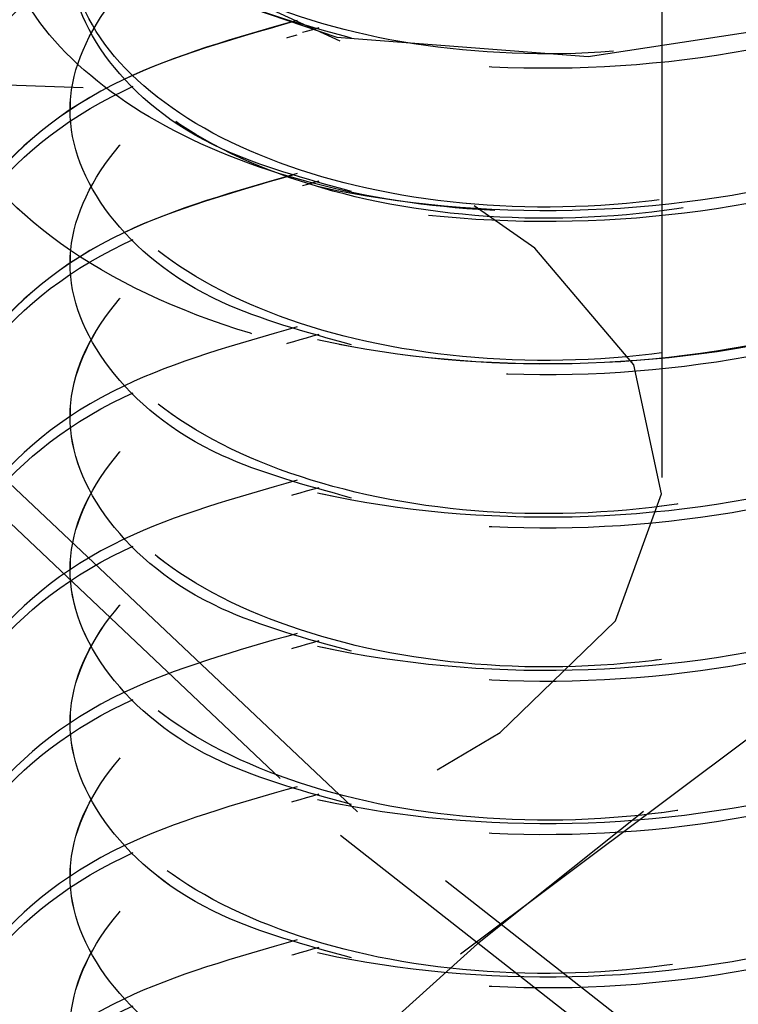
# Model space of a CAD drawing. Header units: inches. Extents: x 1907 to 2452, y -210 to -54.
# Tile 314 of 656: x 1990.87 to 1991.007, y -191.621 to -191.434. Entities that reach past the tile are written whole.
import ezdxf

# ---------------------------------------------------------------- set-up
doc = ezdxf.new("R2010")
doc.units = ezdxf.units.IN
doc.header["$LTSCALE"] = 0.5
doc.header["$MEASUREMENT"] = 0
doc.linetypes.add('HIDDEN', pattern=[0.22499999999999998, 0.15, -0.075])
doc.layers.add('SID-M-H', color=4, linetype='HIDDEN')

msp = doc.modelspace()

# ---------------------------------------------------------------- linework, layer by layer
at = {"layer": 'SID-M-H'}
for p, q in [((1990.992449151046, -191.5210534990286), (1990.992449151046, -191.2026025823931)), ((1990.890011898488, -191.4234402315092), (1990.93056481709, -191.4372601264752)), ((1990.931188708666, -191.4380347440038), (1990.915265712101, -191.4307331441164)), ((1990.978400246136, -191.4409304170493), (1991.026235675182, -191.4336148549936)), ((1990.93056481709, -191.4372601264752), (1990.978400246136, -191.4409304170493)), ((1990.882319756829, -191.4468879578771), (1990.857076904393, -191.4460702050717)), ((1990.879819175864, -191.448965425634), (1990.879819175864, -191.4510918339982)), ((1990.968249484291, -191.4774451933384), (1990.956680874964, -191.4693535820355)), ((1990.879819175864, -191.4781275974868), (1990.879819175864, -191.4802540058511)), ((1990.987044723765, -191.4996397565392), (1990.968249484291, -191.4774451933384)), ((1990.992338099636, -191.5241548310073), (1990.987044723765, -191.4996397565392)), ((1990.934493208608, -191.5846545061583), (1990.850520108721, -191.5053564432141)), ((1990.879819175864, -191.5072897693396), (1990.879819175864, -191.5094161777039)), ((1990.847102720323, -191.5096383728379), (1990.931251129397, -191.589101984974)), ((1990.983555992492, -191.5483338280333), (1990.992338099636, -191.5241548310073)), ((1990.879819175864, -191.5364519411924), (1990.879819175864, -191.5385783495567)), ((1990.954114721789, -191.6116680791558), (1991.052557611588, -191.5378802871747)), ((1990.961650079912, -191.5695565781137), (1990.983555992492, -191.5483338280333)), ((1990.879819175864, -191.5656141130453), (1990.879819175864, -191.5677405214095)), ((1990.949663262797, -191.5767062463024), (1990.961650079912, -191.5695565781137)), ((1991.029963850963, -191.6594917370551), (1990.934493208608, -191.5846545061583)), ((1990.988923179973, -191.5846210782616), (1990.957309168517, -191.6097763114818)), ((1990.931251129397, -191.589101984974), (1991.026921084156, -191.664095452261)), ((1990.879819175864, -191.5947762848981), (1990.879819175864, -191.5969026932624)), ((1990.957309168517, -191.6097763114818), (1990.870399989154, -191.6880129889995)), ((1990.867024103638, -191.6900680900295), (1990.954114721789, -191.6116680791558))]:
    msp.add_line(p, q, dxfattribs=at)
msp.add_arc((1990.861717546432, -191.3985482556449), 0.1978420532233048, 242.5525584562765, 277.6292063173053, dxfattribs=at)
for points, knots in [([(1991.019821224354, -191.2904883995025), (1991.021973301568, -191.2907903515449), (1991.040174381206, -191.2933440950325), (1991.068800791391, -191.3082604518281), (1991.096969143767, -191.3332736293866), (1991.106633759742, -191.363652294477), (1991.09689729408, -191.3937491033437), (1991.069088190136, -191.4196078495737), (1991.027481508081, -191.4374760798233), (1990.978399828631, -191.4449354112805), (1990.929320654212, -191.4411232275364), (1990.887706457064, -191.4268908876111), (1990.859924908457, -191.4047130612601), (1990.85008573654, -191.3781283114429), (1990.860133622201, -191.3518921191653), (1990.884194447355, -191.3309938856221), (1990.908414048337, -191.3240115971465), (1990.918383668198, -191.321137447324)], [0, 0, 0, 0, 0.009693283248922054, 0.08198043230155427, 0.1542675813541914, 0.2265547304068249, 0.2988418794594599, 0.3711290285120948, 0.4434161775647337, 0.5157033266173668, 0.5879904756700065, 0.6602776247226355, 0.7325647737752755, 0.804851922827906, 0.8771390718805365, 0.9494262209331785, 1, 1, 1, 1]), ([(1990.923029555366, -191.3465899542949), (1990.911377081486, -191.3499004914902), (1990.885412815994, -191.3572770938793), (1990.860076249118, -191.378888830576), (1990.850101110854, -191.405174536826), (1990.859920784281, -191.4317460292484), (1990.887707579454, -191.4539273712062), (1990.929320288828, -191.4681589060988), (1990.978400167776, -191.4719707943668), (1991.027480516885, -191.464513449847), (1991.069091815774, -191.4466375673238), (1991.096883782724, -191.4208074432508), (1991.106684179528, -191.39060379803), (1991.09678097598, -191.3606238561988), (1991.07000091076, -191.3346063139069), (1991.042042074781, -191.3244141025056), (1991.028456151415, -191.3194614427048)], [0, 0, 0, 0, 0.05917300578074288, 0.1318504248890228, 0.2045278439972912, 0.2772052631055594, 0.3498826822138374, 0.4225601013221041, 0.4952375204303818, 0.5679149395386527, 0.6405923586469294, 0.7132697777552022, 0.7859471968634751, 0.8586246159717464, 0.9313020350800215, 1, 1, 1, 1]), ([(1991.030692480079, -191.3225509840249), (1991.043463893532, -191.3272296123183), (1991.070583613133, -191.3371645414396), (1991.096758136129, -191.3627658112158), (1991.106690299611, -191.3927260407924), (1991.096882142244, -191.42293496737), (1991.069092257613, -191.4487636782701), (1991.027480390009, -191.4666399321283), (1990.978400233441, -191.4740972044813), (1990.929320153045, -191.4702852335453), (1990.887708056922, -191.4560541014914), (1990.859919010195, -191.4338712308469), (1990.850107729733, -191.4073054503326), (1990.860051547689, -191.3809984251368), (1990.885991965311, -191.3590430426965), (1990.91278818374, -191.351478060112), (1990.925245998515, -191.3479610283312)], [0, 0, 0, 0, 0.06469240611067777, 0.1373724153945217, 0.2100524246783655, 0.2827324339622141, 0.3554124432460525, 0.4280924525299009, 0.5007724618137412, 0.5734524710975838, 0.6461324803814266, 0.71881248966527, 0.7914924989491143, 0.8641725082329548, 0.9368525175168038, 1, 1, 1, 1]), ([(1991.028261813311, -191.3233873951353), (1991.035211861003, -191.3260882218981), (1991.053362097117, -191.3331415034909), (1991.071635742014, -191.3520870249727), (1991.079604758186, -191.3760077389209), (1991.071833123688, -191.4002419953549), (1991.04992642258, -191.4209903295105), (1991.017106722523, -191.4354754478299), (1990.978400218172, -191.4417412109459), (1990.939693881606, -191.4391207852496), (1990.906873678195, -191.4282806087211), (1990.884968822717, -191.4111787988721), (1990.877190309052, -191.3905851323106), (1990.885184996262, -191.3703271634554), (1990.903084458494, -191.3547614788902), (1990.920731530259, -191.3497851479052), (1990.927200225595, -191.3479610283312)], [0, 0, 0, 0, 0.04701263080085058, 0.1227747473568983, 0.1985368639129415, 0.2742989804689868, 0.3500610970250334, 0.4258232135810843, 0.5015853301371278, 0.5773474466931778, 0.6531095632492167, 0.728871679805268, 0.8046337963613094, 0.8803959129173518, 0.9561580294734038, 1, 1, 1, 1]), ([(1990.923029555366, -191.3757521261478), (1990.911377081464, -191.3790626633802), (1990.885412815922, -191.3864392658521), (1990.860076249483, -191.4080510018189), (1990.850101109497, -191.4343367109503), (1990.859920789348, -191.4609081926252), (1990.887707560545, -191.4830895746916), (1990.929320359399, -191.4973209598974), (1990.978399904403, -191.501133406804), (1991.027481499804, -191.4936739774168), (1991.069088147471, -191.4758058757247), (1991.096897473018, -191.4499467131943), (1991.106633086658, -191.419851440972), (1991.096971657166, -191.3894670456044), (1991.068791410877, -191.3644752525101), (1991.040395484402, -191.3496062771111), (1991.022443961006, -191.3470656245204), (1991.0205313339, -191.3467949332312)], [0, 0, 0, 0, 0.05843403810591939, 0.1302038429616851, 0.2019736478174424, 0.2737434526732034, 0.3455132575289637, 0.4172830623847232, 0.4890528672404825, 0.5608226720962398, 0.6325924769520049, 0.7043622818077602, 0.7761320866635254, 0.847901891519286, 0.9196716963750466, 0.9914415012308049, 1, 1, 1, 1]), ([(1991.016502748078, -191.3483052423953), (1991.019777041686, -191.3487474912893), (1991.039143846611, -191.3513633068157), (1991.068841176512, -191.3665121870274), (1991.096958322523, -191.3916174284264), (1991.106636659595, -191.4219714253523), (1991.096896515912, -191.4520748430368), (1991.069088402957, -191.4779318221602), (1991.027481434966, -191.495800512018), (1990.97839990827, -191.5032597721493), (1990.929320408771, -191.4994474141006), (1990.88770735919, -191.4852158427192), (1990.859921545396, -191.4630351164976), (1990.850098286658, -191.436461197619), (1990.860086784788, -191.4101845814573), (1990.885176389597, -191.3887123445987), (1990.910801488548, -191.3814124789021), (1990.922126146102, -191.3781864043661)], [0, 0, 0, 0, 0.01453815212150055, 0.08599032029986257, 0.1574424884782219, 0.2288946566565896, 0.3003468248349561, 0.3717989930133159, 0.4432511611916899, 0.5147033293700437, 0.5861554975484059, 0.6576076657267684, 0.7290598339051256, 0.8005120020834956, 0.871964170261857, 0.9434163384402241, 1, 1, 1, 1]), ([(1991.052629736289, -191.3644273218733), (1991.059503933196, -191.3699211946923), (1991.073252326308, -191.3809089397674), (1991.081115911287, -191.4012733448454), (1991.078225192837, -191.4219193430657), (1991.064083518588, -191.4412905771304), (1991.03993627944, -191.4569858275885), (1991.008474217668, -191.4675960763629), (1990.972920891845, -191.4716005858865), (1990.937126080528, -191.4687666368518), (1990.905163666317, -191.4592826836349), (1990.88064399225, -191.4440225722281), (1990.866422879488, -191.4249614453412), (1990.864529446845, -191.4039367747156), (1990.8751625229, -191.3836400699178), (1990.897610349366, -191.3663146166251), (1990.929546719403, -191.3540904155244), (1990.967553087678, -191.3485875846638), (1991.007660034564, -191.3506368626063), (1991.045266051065, -191.3603170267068), (1991.076176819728, -191.3767695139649), (1991.096642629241, -191.3984234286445), (1991.10504228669, -191.4228883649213), (1991.099450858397, -191.4388869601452), (1991.096701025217, -191.4467549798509)], [0, 0, 0, 0, 0.04105051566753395, 0.08210102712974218, 0.1231263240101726, 0.165175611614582, 0.2073802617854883, 0.2501556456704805, 0.2935314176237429, 0.3370485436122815, 0.3815882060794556, 0.4261064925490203, 0.4715568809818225, 0.5172530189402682, 0.5634349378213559, 0.6103006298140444, 0.6572299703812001, 0.7052591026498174, 0.7532700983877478, 0.8021306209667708, 0.8513180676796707, 0.9009149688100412, 0.9512705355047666, 1, 1, 1, 1]), ([(1991.016043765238, -191.3492791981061), (1991.027427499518, -191.3535330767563), (1991.050169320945, -191.362031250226), (1991.071777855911, -191.3832789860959), (1991.079566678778, -191.407322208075), (1991.071843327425, -191.4315236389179), (1991.049923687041, -191.4522807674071), (1991.017107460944, -191.4667635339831), (1990.978400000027, -191.4730299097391), (1990.939694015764, -191.4704093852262), (1990.906873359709, -191.4595689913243), (1990.884969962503, -191.4424681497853), (1990.877186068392, -191.4218708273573), (1990.885200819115, -191.4016265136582), (1990.902820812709, -191.3862052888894), (1990.920093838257, -191.3813090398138), (1990.926205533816, -191.3795766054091)], [0, 0, 0, 0, 0.0739682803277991, 0.1477699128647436, 0.2215715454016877, 0.2953731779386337, 0.3691748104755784, 0.4429764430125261, 0.5167780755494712, 0.5905797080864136, 0.664381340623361, 0.7381829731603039, 0.8119846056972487, 0.8857862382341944, 0.9595878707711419, 1, 1, 1, 1]), ([(1991.02025080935, -191.3490029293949), (1991.030100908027, -191.3527296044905), (1991.051259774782, -191.3607348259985), (1991.071736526, -191.3811805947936), (1991.079577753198, -191.4051882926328), (1991.071840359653, -191.4293992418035), (1991.049924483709, -191.4501538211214), (1991.017107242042, -191.4646372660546), (1990.978400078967, -191.4709034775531), (1990.939693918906, -191.4682829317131), (1990.9068736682, -191.457442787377), (1990.884968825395, -191.4403409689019), (1990.877190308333, -191.4197473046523), (1990.885184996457, -191.3994893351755), (1990.903084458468, -191.3839236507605), (1990.920731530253, -191.3789473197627), (1990.927200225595, -191.377123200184)], [0, 0, 0, 0, 0.06476090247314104, 0.1391120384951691, 0.2134631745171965, 0.2878143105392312, 0.3621654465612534, 0.4365165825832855, 0.5108677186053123, 0.5852188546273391, 0.6595699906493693, 0.7339211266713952, 0.8082722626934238, 0.8826233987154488, 0.9569745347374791, 1, 1, 1, 1]), ([(1990.933368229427, -191.43747522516), (1990.924672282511, -191.4350902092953), (1990.904705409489, -191.4296139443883), (1990.885118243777, -191.4131548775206), (1990.877146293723, -191.3927491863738), (1990.885211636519, -191.3724533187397), (1990.902819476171, -191.3570444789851), (1990.920093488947, -191.352147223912), (1990.926205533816, -191.3504144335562)], [0, 0, 0, 0, 0.1450500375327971, 0.3330512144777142, 0.5210523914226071, 0.7090535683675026, 0.8970547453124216, 1, 1, 1, 1]), ([(1991.052629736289, -191.3644273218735), (1991.059480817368, -191.3706101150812), (1991.07314104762, -191.3829378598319), (1991.079190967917, -191.4059800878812), (1991.071885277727, -191.4293751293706), (1991.049912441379, -191.4501602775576), (1991.017110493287, -191.4646355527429), (1990.978399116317, -191.4709038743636), (1990.939694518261, -191.4682830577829), (1990.906872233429, -191.4574418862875), (1990.884973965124, -191.4403444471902), (1990.877171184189, -191.4197342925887), (1990.885256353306, -191.3995379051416), (1990.901975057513, -191.3845718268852), (1990.918053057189, -191.3799307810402), (1990.923029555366, -191.3784942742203)], [0, 0, 0, 0, 0.07478104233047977, 0.1491043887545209, 0.2305432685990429, 0.3119821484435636, 0.3934210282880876, 0.4748599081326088, 0.556298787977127, 0.6377376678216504, 0.7191765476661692, 0.80061542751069, 0.8820543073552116, 0.9634931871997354, 1, 1, 1, 1]), ([(1990.923029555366, -191.4049142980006), (1990.911377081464, -191.408224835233), (1990.885412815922, -191.4156014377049), (1990.860076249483, -191.4372131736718), (1990.850101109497, -191.4634988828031), (1990.859920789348, -191.490070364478), (1990.887707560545, -191.5122517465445), (1990.929320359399, -191.5264831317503), (1990.978399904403, -191.5302955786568), (1991.027481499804, -191.5228361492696), (1991.069088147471, -191.5049680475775), (1991.096897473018, -191.4791088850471), (1991.106633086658, -191.4490136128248), (1991.096971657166, -191.4186292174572), (1991.068791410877, -191.393637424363), (1991.040395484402, -191.378768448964), (1991.022443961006, -191.3762277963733), (1991.0205313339, -191.375957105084)], [0, 0, 0, 0, 0.05843403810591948, 0.1302038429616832, 0.2019736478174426, 0.2737434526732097, 0.3455132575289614, 0.4172830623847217, 0.4890528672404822, 0.5608226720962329, 0.632592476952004, 0.704362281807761, 0.7761320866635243, 0.8479018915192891, 0.9196716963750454, 0.9914415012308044, 1, 1, 1, 1]), ([(1990.919006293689, -191.377123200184), (1990.908811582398, -191.3800561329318), (1990.884358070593, -191.387091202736), (1990.86012568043, -191.4080846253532), (1990.850087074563, -191.4343272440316), (1990.859927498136, -191.4609124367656), (1990.887694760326, -191.4830820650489), (1990.929364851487, -191.497346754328), (1990.978234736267, -191.5010377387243), (1991.02809768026, -191.4940308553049), (1991.053891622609, -191.4809929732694), (1991.066788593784, -191.4744740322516)], [0, 0, 0, 0, 0.08204000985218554, 0.196785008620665, 0.311530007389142, 0.4262750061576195, 0.5410200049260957, 0.6557650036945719, 0.7705100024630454, 0.8852550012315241, 1, 1, 1, 1]), ([(1991.096701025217, -191.4467549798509), (1991.088158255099, -191.4573868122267), (1991.072250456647, -191.4771847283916), (1991.027244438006, -191.4957489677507), (1990.978463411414, -191.5032735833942), (1990.929303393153, -191.4994437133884), (1990.887711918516, -191.4852168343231), (1990.85992032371, -191.463034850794), (1990.850098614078, -191.4364612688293), (1990.860086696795, -191.4101845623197), (1990.885176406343, -191.3887123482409), (1990.910801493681, -191.3814124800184), (1990.922126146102, -191.3781864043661)], [0, 0, 0, 0, 0.1165525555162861, 0.2170366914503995, 0.3175208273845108, 0.4180049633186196, 0.518489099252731, 0.6189732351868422, 0.7194573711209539, 0.8199415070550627, 0.9204256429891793, 1, 1, 1, 1]), ([(1990.922126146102, -191.4052221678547), (1990.910801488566, -191.4084482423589), (1990.885176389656, -191.4157481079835), (1990.860086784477, -191.437220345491), (1990.850098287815, -191.463496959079), (1990.85992154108, -191.4900708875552), (1990.887707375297, -191.5122515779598), (1990.929320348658, -191.5264832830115), (1990.978400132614, -191.5302951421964), (1991.027480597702, -191.5228377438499), (1991.069091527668, -191.5049621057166), (1991.096884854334, -191.4791310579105), (1991.106680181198, -191.4489308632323), (1991.096795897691, -191.4189380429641), (1991.069600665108, -191.3926331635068), (1991.041064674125, -191.3822638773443), (1991.026917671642, -191.377123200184)], [0, 0, 0, 0, 0.05748851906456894, 0.1300833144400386, 0.2026781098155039, 0.2752729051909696, 0.3478677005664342, 0.4204624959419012, 0.4930572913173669, 0.5656520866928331, 0.6382468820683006, 0.7108416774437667, 0.7834364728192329, 0.8560312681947, 0.9286260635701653, 1, 1, 1, 1]), ([(1991.019821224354, -191.377974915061), (1991.021973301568, -191.3782768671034), (1991.040174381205, -191.3808306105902), (1991.068800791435, -191.3957469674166), (1991.096969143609, -191.4207601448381), (1991.106633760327, -191.4511388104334), (1991.096897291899, -191.4812356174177), (1991.069088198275, -191.5070943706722), (1991.027481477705, -191.5249625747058), (1990.978399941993, -191.5324220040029), (1990.929320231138, -191.5286094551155), (1990.887708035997, -191.5143784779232), (1990.859919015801, -191.4921955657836), (1990.850107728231, -191.4656297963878), (1990.860051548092, -191.4393227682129), (1990.885991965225, -191.4173673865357), (1990.912788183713, -191.40980240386), (1990.925245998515, -191.4062853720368)], [0, 0, 0, 0, 0.009576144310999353, 0.08098973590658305, 0.1524033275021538, 0.2238169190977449, 0.2952305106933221, 0.366644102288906, 0.4380576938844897, 0.5094712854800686, 0.5808848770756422, 0.6522984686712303, 0.7237120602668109, 0.7951256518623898, 0.8665392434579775, 0.9379528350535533, 1, 1, 1, 1]), ([(1991.019821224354, -191.377974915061), (1991.029827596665, -191.3817560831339), (1991.051147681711, -191.3898124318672), (1991.07174111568, -191.4103396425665), (1991.079576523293, -191.4343513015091), (1991.071840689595, -191.4585611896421), (1991.049924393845, -191.4793160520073), (1991.017107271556, -191.4937994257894), (1990.978400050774, -191.500065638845), (1990.939694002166, -191.4974451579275), (1990.906873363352, -191.4866047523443), (1990.884969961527, -191.4695039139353), (1990.877186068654, -191.4489065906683), (1990.885200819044, -191.428662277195), (1990.902820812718, -191.413241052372), (1990.920093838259, -191.4083448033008), (1990.926205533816, -191.4066123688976)], [0, 0, 0, 0, 0.0658460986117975, 0.1402950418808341, 0.2147439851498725, 0.2891929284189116, 0.3636418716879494, 0.4380908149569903, 0.5125397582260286, 0.586988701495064, 0.6614376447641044, 0.7358865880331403, 0.8103355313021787, 0.8847844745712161, 0.9592334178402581, 1, 1, 1, 1]), ([(1991.019821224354, -191.377974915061), (1991.029827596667, -191.3817560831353), (1991.051147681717, -191.3898124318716), (1991.07174111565, -191.410339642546), (1991.079576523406, -191.4343513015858), (1991.071840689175, -191.4585611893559), (1991.049924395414, -191.4793160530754), (1991.0171072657, -191.4937994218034), (1990.978400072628, -191.500065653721), (1990.939693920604, -191.4974451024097), (1990.906873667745, -191.4866049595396), (1990.884968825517, -191.4695031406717), (1990.877190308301, -191.4489094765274), (1990.885184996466, -191.4286515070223), (1990.903084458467, -191.4130858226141), (1990.920731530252, -191.4081094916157), (1990.927200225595, -191.4062853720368)], [0, 0, 0, 0, 0.0656939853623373, 0.139970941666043, 0.2142478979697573, 0.288524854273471, 0.3628018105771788, 0.4370787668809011, 0.5113557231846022, 0.5856326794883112, 0.6599096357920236, 0.7341865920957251, 0.8084635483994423, 0.882740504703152, 0.9570174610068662, 1, 1, 1, 1]), ([(1990.933368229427, -191.4666373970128), (1990.924672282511, -191.4642523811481), (1990.904705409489, -191.4587761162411), (1990.885118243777, -191.4423170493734), (1990.877146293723, -191.4219113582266), (1990.885211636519, -191.4016154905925), (1990.902819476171, -191.3862066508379), (1990.920093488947, -191.3813093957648), (1990.926205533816, -191.3795766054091)], [0, 0, 0, 0, 0.1450500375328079, 0.333051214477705, 0.521052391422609, 0.7090535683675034, 0.8970547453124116, 1, 1, 1, 1]), ([(1990.923029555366, -191.4340764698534), (1990.911377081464, -191.4373870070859), (1990.885412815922, -191.4447636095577), (1990.860076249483, -191.4663753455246), (1990.850101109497, -191.4926610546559), (1990.859920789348, -191.5192325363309), (1990.887707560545, -191.5414139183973), (1990.929320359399, -191.5556453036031), (1990.978399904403, -191.5594577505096), (1991.027481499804, -191.5519983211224), (1991.069088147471, -191.5341302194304), (1991.096897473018, -191.5082710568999), (1991.106633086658, -191.4781757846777), (1991.096971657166, -191.44779138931), (1991.068791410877, -191.4227995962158), (1991.040395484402, -191.4079306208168), (1991.022443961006, -191.4053899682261), (1991.0205313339, -191.4051192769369)], [0, 0, 0, 0, 0.05843403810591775, 0.1302038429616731, 0.2019736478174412, 0.2737434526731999, 0.3455132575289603, 0.4172830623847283, 0.4890528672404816, 0.5608226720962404, 0.6325924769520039, 0.7043622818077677, 0.7761320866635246, 0.8479018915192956, 0.9196716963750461, 0.9914415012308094, 1, 1, 1, 1]), ([(1990.922126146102, -191.4343843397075), (1990.910801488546, -191.4376104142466), (1990.885176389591, -191.4449102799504), (1990.860086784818, -191.4663825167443), (1990.850098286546, -191.4926591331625), (1990.859921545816, -191.5192330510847), (1990.887707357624, -191.5414137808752), (1990.929320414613, -191.5556453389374), (1990.978399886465, -191.5594577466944), (1991.027481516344, -191.5519983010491), (1991.069088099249, -191.5341303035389), (1991.096897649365, -191.508270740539), (1991.106632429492, -191.4781769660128), (1991.096974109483, -191.4477869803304), (1991.068782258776, -191.4228160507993), (1991.040605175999, -191.4079911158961), (1991.022890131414, -191.4054627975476), (1991.021204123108, -191.4052221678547)], [0, 0, 0, 0, 0.05698382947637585, 0.1289413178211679, 0.200898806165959, 0.2728562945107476, 0.3448137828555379, 0.4167712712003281, 0.4887287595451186, 0.5606862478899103, 0.6326437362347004, 0.7046012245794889, 0.7765587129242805, 0.8485162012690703, 0.9204736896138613, 0.9924311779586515, 1, 1, 1, 1]), ([(1991.016961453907, -191.4058710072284), (1991.028009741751, -191.410013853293), (1991.050402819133, -191.4184107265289), (1991.071769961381, -191.4394821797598), (1991.079568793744, -191.4635187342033), (1991.071842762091, -191.4877219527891), (1991.04992383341, -191.5084785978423), (1991.017107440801, -191.5229615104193), (1990.978399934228, -191.529227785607), (1990.939694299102, -191.5266075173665), (1990.906872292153, -191.5157661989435), (1990.884973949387, -191.4986687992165), (1990.877171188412, -191.4780586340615), (1990.885256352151, -191.4578622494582), (1990.901975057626, -191.442896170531), (1990.918053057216, -191.4382551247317), (1990.923029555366, -191.4368186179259)], [0, 0, 0, 0, 0.07255659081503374, 0.1470603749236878, 0.2215641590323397, 0.2960679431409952, 0.3705717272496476, 0.4450755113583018, 0.5195792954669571, 0.5940830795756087, 0.6685868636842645, 0.7430906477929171, 0.8175944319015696, 0.8920982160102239, 0.9666020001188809, 0.9999999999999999, 0.9999999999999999, 0.9999999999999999, 0.9999999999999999]), ([(1991.019821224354, -191.4071370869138), (1991.021973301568, -191.4074390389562), (1991.040174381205, -191.4099927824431), (1991.068800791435, -191.4249091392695), (1991.096969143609, -191.4499223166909), (1991.106633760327, -191.4803009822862), (1991.096897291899, -191.5103977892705), (1991.069088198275, -191.5362565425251), (1991.027481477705, -191.5541247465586), (1990.978399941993, -191.5615841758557), (1990.929320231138, -191.5577716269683), (1990.887708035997, -191.543540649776), (1990.859919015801, -191.5213577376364), (1990.850107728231, -191.4947919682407), (1990.860051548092, -191.4684849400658), (1990.885991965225, -191.4465295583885), (1990.912788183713, -191.4389645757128), (1990.925245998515, -191.4354475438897)], [0, 0, 0, 0, 0.009576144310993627, 0.08098973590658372, 0.1524033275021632, 0.2238169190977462, 0.295230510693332, 0.3666441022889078, 0.4380576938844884, 0.5094712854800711, 0.5808848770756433, 0.6522984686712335, 0.7237120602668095, 0.7951256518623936, 0.8665392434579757, 0.9379528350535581, 1, 1, 1, 1]), ([(1991.019821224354, -191.4071370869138), (1991.029827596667, -191.4109182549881), (1991.051147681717, -191.4189746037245), (1991.07174111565, -191.4395018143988), (1991.079576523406, -191.4635134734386), (1991.071840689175, -191.4877233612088), (1991.049924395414, -191.5084782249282), (1991.0171072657, -191.5229615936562), (1990.978400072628, -191.5292278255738), (1990.939693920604, -191.5266072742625), (1990.906873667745, -191.5157671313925), (1990.884968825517, -191.4986653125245), (1990.877190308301, -191.4780716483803), (1990.885184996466, -191.4578136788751), (1990.903084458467, -191.442247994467), (1990.920731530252, -191.4372716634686), (1990.927200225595, -191.4354475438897)], [0, 0, 0, 0, 0.06569398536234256, 0.1399709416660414, 0.2142478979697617, 0.2885248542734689, 0.3628018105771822, 0.4370787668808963, 0.511355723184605, 0.5856326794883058, 0.6599096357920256, 0.7341865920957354, 0.8084635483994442, 0.8827405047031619, 0.9570174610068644, 1, 1, 1, 1]), ([(1990.933368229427, -191.4957995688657), (1990.924672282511, -191.4934145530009), (1990.904705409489, -191.4879382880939), (1990.885118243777, -191.4714792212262), (1990.877146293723, -191.4510735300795), (1990.885211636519, -191.4307776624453), (1990.902819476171, -191.4153688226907), (1990.920093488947, -191.4104715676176), (1990.926205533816, -191.4087387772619)], [0, 0, 0, 0, 0.1450500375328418, 0.3330512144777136, 0.5210523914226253, 0.7090535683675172, 0.8970547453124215, 1, 1, 1, 1]), ([(1990.922126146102, -191.4635465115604), (1990.910801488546, -191.4667725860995), (1990.885176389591, -191.4740724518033), (1990.860086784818, -191.4955446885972), (1990.850098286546, -191.5218213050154), (1990.859921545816, -191.5483952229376), (1990.887707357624, -191.5705759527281), (1990.929320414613, -191.5848075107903), (1990.978399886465, -191.5886199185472), (1991.027481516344, -191.5811604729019), (1991.069088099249, -191.5632924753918), (1991.096897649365, -191.5374329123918), (1991.106632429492, -191.5073391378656), (1991.096974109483, -191.4769491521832), (1991.068782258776, -191.4519782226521), (1991.040605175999, -191.4371532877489), (1991.022890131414, -191.4346249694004), (1991.021204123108, -191.4343843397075)], [0, 0, 0, 0, 0.05698382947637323, 0.1289413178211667, 0.2008988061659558, 0.2728562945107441, 0.344813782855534, 0.416771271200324, 0.4887287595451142, 0.5606862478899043, 0.6326437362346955, 0.7046012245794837, 0.7765587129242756, 0.8485162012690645, 0.9204736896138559, 0.9924311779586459, 1, 1, 1, 1]), ([(1990.923029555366, -191.4632386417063), (1990.911377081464, -191.4665491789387), (1990.885412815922, -191.4739257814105), (1990.860076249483, -191.4955375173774), (1990.850101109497, -191.5218232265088), (1990.859920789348, -191.5483947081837), (1990.887707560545, -191.5705760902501), (1990.929320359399, -191.5848074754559), (1990.978399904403, -191.5886199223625), (1991.027481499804, -191.5811604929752), (1991.069088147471, -191.5632923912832), (1991.096897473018, -191.5374332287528), (1991.106633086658, -191.5073379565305), (1991.096971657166, -191.4769535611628), (1991.068791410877, -191.4519617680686), (1991.040395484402, -191.4370927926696), (1991.022443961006, -191.4345521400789), (1991.0205313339, -191.4342814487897)], [0, 0, 0, 0, 0.05843403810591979, 0.1302038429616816, 0.2019736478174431, 0.2737434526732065, 0.3455132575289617, 0.4172830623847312, 0.4890528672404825, 0.5608226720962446, 0.6325924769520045, 0.7043622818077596, 0.7761320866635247, 0.8479018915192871, 0.9196716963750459, 0.9914415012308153, 1, 1, 1, 1]), ([(1991.019821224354, -191.4362992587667), (1991.021973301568, -191.436601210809), (1991.040174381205, -191.4391549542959), (1991.068800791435, -191.4540713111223), (1991.096969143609, -191.4790844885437), (1991.106633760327, -191.5094631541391), (1991.096897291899, -191.5395599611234), (1991.069088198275, -191.5654187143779), (1991.027481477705, -191.5832869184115), (1990.978399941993, -191.5907463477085), (1990.929320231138, -191.5869337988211), (1990.887708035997, -191.5727028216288), (1990.859919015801, -191.5505199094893), (1990.850107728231, -191.5239541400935), (1990.860051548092, -191.4976471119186), (1990.885991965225, -191.4756917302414), (1990.912788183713, -191.4681267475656), (1990.925245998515, -191.4646097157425)], [0, 0, 0, 0, 0.009576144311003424, 0.08098973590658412, 0.1524033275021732, 0.2238169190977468, 0.2952305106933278, 0.3666441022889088, 0.4380576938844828, 0.5094712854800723, 0.5808848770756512, 0.6522984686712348, 0.7237120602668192, 0.795125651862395, 0.8665392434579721, 0.9379528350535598, 1, 1, 1, 1]), ([(1991.0205313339, -191.4366136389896), (1991.030279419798, -191.4403047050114), (1991.051333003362, -191.448276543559), (1991.071733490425, -191.4686691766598), (1991.079578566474, -191.4926742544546), (1991.071840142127, -191.5168859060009), (1991.049924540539, -191.5376402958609), (1991.01710723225, -191.5521237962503), (1990.978400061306, -191.5583899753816), (1990.939693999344, -191.5557695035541), (1990.906873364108, -191.5449290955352), (1990.884969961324, -191.5278282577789), (1990.877186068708, -191.507230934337), (1990.885200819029, -191.4869866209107), (1990.90282081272, -191.4715653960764), (1990.92009383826, -191.4666691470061), (1990.926205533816, -191.4649367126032)], [0, 0, 0, 0, 0.06429936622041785, 0.1388715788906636, 0.2134437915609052, 0.2880160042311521, 0.3625882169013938, 0.4371604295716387, 0.5117326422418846, 0.5863048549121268, 0.6608770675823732, 0.7354492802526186, 0.8100214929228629, 0.8845937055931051, 0.9591659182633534, 1, 1, 1, 1]), ([(1991.019821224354, -191.4362992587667), (1991.029827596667, -191.440080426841), (1991.051147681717, -191.4481367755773), (1991.07174111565, -191.4686639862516), (1991.079576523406, -191.4926756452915), (1991.071840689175, -191.5168855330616), (1991.049924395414, -191.537640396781), (1991.0171072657, -191.552123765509), (1990.978400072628, -191.5583899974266), (1990.939693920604, -191.5557694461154), (1990.906873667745, -191.5449293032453), (1990.884968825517, -191.5278274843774), (1990.877190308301, -191.5072338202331), (1990.885184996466, -191.4869758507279), (1990.903084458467, -191.4714101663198), (1990.920731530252, -191.4664338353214), (1990.927200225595, -191.4646097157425)], [0, 0, 0, 0, 0.0656939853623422, 0.1399709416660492, 0.214247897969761, 0.2885248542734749, 0.3628018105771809, 0.4370787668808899, 0.511355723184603, 0.5856326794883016, 0.65990963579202, 0.7341865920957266, 0.8084635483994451, 0.8827405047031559, 0.9570174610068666, 0.9999999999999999, 0.9999999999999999, 0.9999999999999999, 0.9999999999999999]), ([(1990.933368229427, -191.5249617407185), (1990.924672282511, -191.5225767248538), (1990.904705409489, -191.5171004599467), (1990.885118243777, -191.500641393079), (1990.877146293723, -191.4802357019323), (1990.885211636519, -191.4599398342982), (1990.902819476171, -191.4445309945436), (1990.920093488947, -191.4396337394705), (1990.926205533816, -191.4379009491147)], [0, 0, 0, 0, 0.1450500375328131, 0.3330512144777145, 0.521052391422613, 0.7090535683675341, 0.8970547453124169, 0.9999999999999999, 0.9999999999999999, 0.9999999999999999, 0.9999999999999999]), ([(1990.923029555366, -191.4924008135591), (1990.911377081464, -191.4957113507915), (1990.885412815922, -191.5030879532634), (1990.860076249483, -191.5246996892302), (1990.850101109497, -191.5509853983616), (1990.859920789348, -191.5775568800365), (1990.887707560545, -191.5997382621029), (1990.929320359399, -191.6139696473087), (1990.978399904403, -191.6177820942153), (1991.027481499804, -191.6103226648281), (1991.069088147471, -191.592454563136), (1991.096897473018, -191.5665954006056), (1991.106633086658, -191.5365001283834), (1991.096971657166, -191.5061157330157), (1991.068791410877, -191.4811239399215), (1991.040395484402, -191.4662549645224), (1991.022443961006, -191.4637143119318), (1991.0205313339, -191.4634436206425)], [0, 0, 0, 0, 0.05843403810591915, 0.1302038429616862, 0.2019736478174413, 0.2737434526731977, 0.3455132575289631, 0.417283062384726, 0.4890528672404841, 0.560822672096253, 0.6325924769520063, 0.7043622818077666, 0.7761320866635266, 0.8479018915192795, 0.919671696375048, 0.9914415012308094, 1, 1, 1, 1]), ([(1990.923029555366, -191.4924008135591), (1990.911377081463, -191.495711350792), (1990.885412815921, -191.503087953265), (1990.860076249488, -191.5246996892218), (1990.850101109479, -191.550985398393), (1990.859920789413, -191.5775568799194), (1990.887707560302, -191.5997382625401), (1990.929320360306, -191.613969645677), (1990.978399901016, -191.6177821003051), (1991.027481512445, -191.6103226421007), (1991.069088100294, -191.5924546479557), (1991.096897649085, -191.5665950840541), (1991.106632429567, -191.5365013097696), (1991.096974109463, -191.5061113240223), (1991.068782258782, -191.4811403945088), (1991.040605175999, -191.4663154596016), (1991.022890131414, -191.4637871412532), (1991.021204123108, -191.4635465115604)], [0, 0, 0, 0, 0.05849308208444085, 0.1303354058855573, 0.2021777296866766, 0.2740200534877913, 0.3458623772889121, 0.4177047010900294, 0.489547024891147, 0.5613893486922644, 0.6332316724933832, 0.7050739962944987, 0.7769163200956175, 0.8487586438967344, 0.9206009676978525, 0.9924432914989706, 1, 1, 1, 1]), ([(1991.016961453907, -191.464195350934), (1991.028009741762, -191.468338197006), (1991.050402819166, -191.476735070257), (1991.071769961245, -191.4978065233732), (1991.079568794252, -191.5218430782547), (1991.071842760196, -191.5460462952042), (1991.049923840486, -191.5668029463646), (1991.017107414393, -191.5812858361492), (1990.978400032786, -191.5875521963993), (1990.93969393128, -191.5849316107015), (1990.906873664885, -191.5740914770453), (1990.884968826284, -191.5569896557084), (1990.877190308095, -191.5363959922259), (1990.885184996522, -191.5161380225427), (1990.903084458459, -191.5005723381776), (1990.92073153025, -191.4955960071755), (1990.927200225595, -191.4937718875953)], [0, 0, 0, 0, 0.07185842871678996, 0.1456453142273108, 0.2194321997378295, 0.2932190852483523, 0.367005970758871, 0.440792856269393, 0.5145797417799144, 0.5883666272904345, 0.662153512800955, 0.7359403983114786, 0.8097272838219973, 0.8835141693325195, 0.9573010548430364, 1, 1, 1, 1]), ([(1991.019821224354, -191.4654614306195), (1991.021973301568, -191.4657633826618), (1991.040174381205, -191.4683171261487), (1991.068800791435, -191.4832334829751), (1991.096969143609, -191.5082466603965), (1991.106633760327, -191.5386253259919), (1991.096897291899, -191.5687221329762), (1991.069088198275, -191.5945808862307), (1991.027481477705, -191.6124490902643), (1990.978399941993, -191.6199085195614), (1990.929320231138, -191.616095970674), (1990.887708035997, -191.6018649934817), (1990.859919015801, -191.5796820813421), (1990.850107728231, -191.5531163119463), (1990.860051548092, -191.5268092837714), (1990.885991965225, -191.5048539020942), (1990.912788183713, -191.4972889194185), (1990.925245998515, -191.4937718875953)], [0, 0, 0, 0, 0.009576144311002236, 0.08098973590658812, 0.1524033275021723, 0.2238169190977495, 0.2952305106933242, 0.36664410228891, 0.4380576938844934, 0.5094712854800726, 0.5808848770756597, 0.6522984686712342, 0.7237120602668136, 0.795125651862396, 0.866539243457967, 0.9379528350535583, 1, 1, 1, 1]), ([(1991.019821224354, -191.4654614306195), (1991.029827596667, -191.4692425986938), (1991.051147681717, -191.4772989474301), (1991.07174111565, -191.4978261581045), (1991.079576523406, -191.5218378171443), (1991.071840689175, -191.5460477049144), (1991.049924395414, -191.5668025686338), (1991.0171072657, -191.5812859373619), (1990.978400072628, -191.5875521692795), (1990.939693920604, -191.5849316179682), (1990.906873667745, -191.5740914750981), (1990.884968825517, -191.5569896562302), (1990.877190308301, -191.5363959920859), (1990.885184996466, -191.5161380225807), (1990.903084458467, -191.5005723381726), (1990.920731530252, -191.4955960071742), (1990.927200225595, -191.4937718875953)], [0, 0, 0, 0, 0.06569398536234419, 0.1399709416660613, 0.2142478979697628, 0.2885248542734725, 0.3628018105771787, 0.4370787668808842, 0.5113557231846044, 0.5856326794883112, 0.6599096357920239, 0.7341865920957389, 0.8084635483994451, 0.8827405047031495, 0.9570174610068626, 1, 1, 1, 1]), ([(1990.933368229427, -191.5541239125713), (1990.924672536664, -191.5517390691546), (1990.904706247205, -191.5462632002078), (1990.885113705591, -191.5298004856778), (1990.877163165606, -191.5094093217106), (1990.885148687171, -191.4890592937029), (1990.903936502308, -191.4730312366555), (1990.922800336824, -191.4677928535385), (1990.930434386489, -191.4656729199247)], [0, 0, 0, 0, 0.1415317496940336, 0.3249728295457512, 0.5084139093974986, 0.6918549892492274, 0.875296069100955, 0.9999999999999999, 0.9999999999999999, 0.9999999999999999, 0.9999999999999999]), ([(1990.933368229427, -191.5541239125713), (1990.924672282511, -191.5517388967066), (1990.904705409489, -191.5462626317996), (1990.885118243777, -191.5298035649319), (1990.877146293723, -191.5093978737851), (1990.885211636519, -191.489102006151), (1990.902819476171, -191.4736931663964), (1990.920093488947, -191.4687959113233), (1990.926205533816, -191.4670631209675)], [0, 0, 0, 0, 0.1450500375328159, 0.333051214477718, 0.5210523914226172, 0.7090535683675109, 0.8970547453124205, 1, 1, 1, 1]), ([(1990.923029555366, -191.5215629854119), (1990.911377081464, -191.5248735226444), (1990.885412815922, -191.5322501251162), (1990.860076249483, -191.5538618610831), (1990.850101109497, -191.5801475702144), (1990.859920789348, -191.6067190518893), (1990.887707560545, -191.6289004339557), (1990.929320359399, -191.6431318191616), (1990.978399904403, -191.6469442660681), (1991.027481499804, -191.6394848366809), (1991.069088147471, -191.6216167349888), (1991.096897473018, -191.5957575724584), (1991.106633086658, -191.5656623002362), (1991.096971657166, -191.5352779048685), (1991.068791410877, -191.5102861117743), (1991.040395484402, -191.4954171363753), (1991.022443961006, -191.4928764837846), (1991.0205313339, -191.4926057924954)], [0, 0, 0, 0, 0.05843403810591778, 0.1302038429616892, 0.2019736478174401, 0.2737434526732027, 0.3455132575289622, 0.4172830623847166, 0.4890528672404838, 0.560822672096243, 0.6325924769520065, 0.7043622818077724, 0.7761320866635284, 0.8479018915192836, 0.9196716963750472, 0.9914415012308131, 1, 1, 1, 1]), ([(1991.019821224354, -191.4946236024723), (1991.021973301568, -191.4949255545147), (1991.040174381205, -191.4974792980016), (1991.068800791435, -191.512395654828), (1991.096969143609, -191.5374088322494), (1991.106633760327, -191.5677874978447), (1991.096897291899, -191.597884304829), (1991.069088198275, -191.6237430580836), (1991.027481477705, -191.6416112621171), (1990.978399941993, -191.6490706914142), (1990.929320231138, -191.6452581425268), (1990.887708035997, -191.6310271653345), (1990.859919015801, -191.6088442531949), (1990.850107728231, -191.5822784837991), (1990.860051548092, -191.5559714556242), (1990.885991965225, -191.534016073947), (1990.912788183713, -191.5264510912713), (1990.925245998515, -191.5229340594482)], [0, 0, 0, 0, 0.009576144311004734, 0.08098973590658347, 0.1524033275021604, 0.2238169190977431, 0.2952305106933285, 0.366644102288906, 0.4380576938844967, 0.5094712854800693, 0.5808848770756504, 0.6522984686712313, 0.7237120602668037, 0.7951256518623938, 0.8665392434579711, 0.9379528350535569, 1, 1, 1, 1]), ([(1991.017897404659, -191.4937718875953), (1991.028604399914, -191.4977965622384), (1991.050646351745, -191.5060819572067), (1991.071760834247, -191.526974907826), (1991.079571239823, -191.5510035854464), (1991.071842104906, -191.5752089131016), (1991.04992401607, -191.5959649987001), (1991.017107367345, -191.6104480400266), (1990.978400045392, -191.6167143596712), (1990.939693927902, -191.6140937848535), (1990.90687366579, -191.603253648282), (1990.884968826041, -191.5861518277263), (1990.87719030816, -191.5655581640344), (1990.885184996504, -191.5453001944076), (1990.903084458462, -191.5297345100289), (1990.920731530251, -191.524758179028), (1990.927200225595, -191.5229340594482)], [0, 0, 0, 0, 0.06984989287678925, 0.1437964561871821, 0.2177430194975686, 0.2916895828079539, 0.365636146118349, 0.4395827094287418, 0.5135292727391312, 0.5874758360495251, 0.6614223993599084, 0.7353689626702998, 0.8093155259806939, 0.8832620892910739, 0.9572086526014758, 1, 1, 1, 1]), ([(1990.933368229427, -191.5832860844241), (1990.924672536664, -191.5809012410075), (1990.904706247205, -191.5754253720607), (1990.885113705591, -191.5589626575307), (1990.877163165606, -191.5385714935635), (1990.885148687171, -191.5182214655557), (1990.903936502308, -191.5021934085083), (1990.922800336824, -191.4969550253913), (1990.930434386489, -191.4948350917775)], [0, 0, 0, 0, 0.1415317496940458, 0.3249728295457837, 0.5084139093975, 0.6918549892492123, 0.8752960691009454, 1, 1, 1, 1]), ([(1990.933368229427, -191.5832860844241), (1990.924672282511, -191.5809010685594), (1990.904705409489, -191.5754248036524), (1990.885118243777, -191.5589657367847), (1990.877146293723, -191.538560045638), (1990.885211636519, -191.5182641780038), (1990.902819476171, -191.5028553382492), (1990.920093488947, -191.4979580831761), (1990.926205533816, -191.4962252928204)], [0, 0, 0, 0, 0.1450500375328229, 0.3330512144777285, 0.5210523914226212, 0.7090535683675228, 0.8970547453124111, 1, 1, 1, 1]), ([(1990.923029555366, -191.5507251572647), (1990.911377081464, -191.5540356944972), (1990.885412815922, -191.561412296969), (1990.860076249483, -191.5830240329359), (1990.850101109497, -191.6093097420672), (1990.859920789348, -191.6358812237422), (1990.887707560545, -191.6580626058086), (1990.929320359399, -191.6722939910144), (1990.978399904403, -191.676106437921), (1991.027481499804, -191.6686470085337), (1991.069088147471, -191.6507789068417), (1991.096897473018, -191.6249197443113), (1991.106633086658, -191.594824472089), (1991.096971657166, -191.5644400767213), (1991.068791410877, -191.5394482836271), (1991.040395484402, -191.5245793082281), (1991.022443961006, -191.5220386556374), (1991.0205313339, -191.5217679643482)], [0, 0, 0, 0, 0.05843403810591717, 0.1302038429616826, 0.2019736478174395, 0.2737434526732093, 0.3455132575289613, 0.4172830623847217, 0.4890528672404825, 0.5608226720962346, 0.6325924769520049, 0.7043622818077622, 0.7761320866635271, 0.8479018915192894, 0.919671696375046, 0.9914415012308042, 1, 1, 1, 1]), ([(1991.017897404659, -191.5229340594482), (1991.028604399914, -191.5269587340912), (1991.050646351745, -191.5352441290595), (1991.071760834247, -191.5561370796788), (1991.079571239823, -191.5801657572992), (1991.071842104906, -191.6043710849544), (1991.04992401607, -191.625127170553), (1991.017107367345, -191.6396102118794), (1990.978400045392, -191.645876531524), (1990.939693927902, -191.6432559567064), (1990.90687366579, -191.6324158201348), (1990.884968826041, -191.6153139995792), (1990.87719030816, -191.5947203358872), (1990.885184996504, -191.5744623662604), (1990.903084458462, -191.5588966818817), (1990.920731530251, -191.5539203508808), (1990.927200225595, -191.552096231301)], [0, 0, 0, 0, 0.06984989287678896, 0.1437964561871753, 0.2177430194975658, 0.2916895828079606, 0.3656361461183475, 0.4395827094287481, 0.5135292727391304, 0.5874758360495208, 0.6614223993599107, 0.7353689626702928, 0.8093155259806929, 0.8832620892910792, 0.9572086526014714, 1, 1, 1, 1]), ([(1991.019821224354, -191.5237857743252), (1991.021973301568, -191.5240877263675), (1991.040174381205, -191.5266414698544), (1991.068800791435, -191.5415578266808), (1991.096969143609, -191.5665710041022), (1991.106633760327, -191.5969496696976), (1991.096897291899, -191.6270464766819), (1991.069088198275, -191.6529052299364), (1991.027481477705, -191.67077343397), (1990.978399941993, -191.678232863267), (1990.929320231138, -191.6744203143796), (1990.887708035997, -191.6601893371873), (1990.859919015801, -191.6380064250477), (1990.850107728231, -191.611440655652), (1990.860051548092, -191.5851336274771), (1990.885991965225, -191.5631782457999), (1990.912788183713, -191.5556132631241), (1990.925245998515, -191.552096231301)], [0, 0, 0, 0, 0.009576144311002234, 0.08098973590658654, 0.1524033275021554, 0.2238169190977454, 0.2952305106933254, 0.3666441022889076, 0.4380576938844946, 0.5094712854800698, 0.5808848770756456, 0.6522984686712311, 0.7237120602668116, 0.7951256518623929, 0.866539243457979, 0.9379528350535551, 1, 1, 1, 1]), ([(1990.933368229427, -191.612448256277), (1990.924672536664, -191.6100634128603), (1990.904706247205, -191.6045875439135), (1990.885113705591, -191.5881248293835), (1990.877163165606, -191.5677336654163), (1990.885148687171, -191.5473836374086), (1990.903936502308, -191.5313555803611), (1990.922800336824, -191.5261171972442), (1990.930434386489, -191.5239972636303)], [0, 0, 0, 0, 0.1415317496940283, 0.3249728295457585, 0.5084139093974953, 0.6918549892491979, 0.8752960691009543, 1, 1, 1, 1]), ([(1990.933368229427, -191.612448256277), (1990.924672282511, -191.6100632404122), (1990.904705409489, -191.6045869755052), (1990.885118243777, -191.5881279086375), (1990.877146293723, -191.5677222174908), (1990.885211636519, -191.5474263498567), (1990.902819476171, -191.532017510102), (1990.920093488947, -191.5271202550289), (1990.926205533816, -191.5253874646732)], [0, 0, 0, 0, 0.1450500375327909, 0.3330512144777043, 0.5210523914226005, 0.7090535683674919, 0.8970547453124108, 1, 1, 1, 1]), ([(1990.923029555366, -191.5798873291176), (1990.911377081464, -191.58319786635), (1990.885412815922, -191.5905744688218), (1990.860076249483, -191.6121862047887), (1990.850101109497, -191.6384719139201), (1990.859920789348, -191.665043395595), (1990.887707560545, -191.6872247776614), (1990.929320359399, -191.7014561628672), (1990.978399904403, -191.7052686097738), (1991.027481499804, -191.6978091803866), (1991.069088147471, -191.6799410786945), (1991.096897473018, -191.6540819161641), (1991.106633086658, -191.6239866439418), (1991.096971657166, -191.5936022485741), (1991.068791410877, -191.56861045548), (1991.040395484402, -191.5537414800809), (1991.022443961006, -191.5512008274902), (1991.0205313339, -191.550930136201)], [0, 0, 0, 0, 0.05843403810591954, 0.1302038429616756, 0.2019736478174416, 0.273743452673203, 0.3455132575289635, 0.417283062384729, 0.4890528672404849, 0.56082267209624, 0.632592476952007, 0.7043622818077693, 0.7761320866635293, 0.8479018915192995, 0.9196716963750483, 0.9914415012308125, 1, 1, 1, 1]), ([(1991.019821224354, -191.552947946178), (1991.021973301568, -191.5532498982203), (1991.040174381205, -191.5558036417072), (1991.068800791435, -191.5707199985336), (1991.096969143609, -191.595733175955), (1991.106633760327, -191.6261118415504), (1991.096897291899, -191.6562086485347), (1991.069088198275, -191.6820674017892), (1991.027481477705, -191.6999356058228), (1990.978399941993, -191.7073950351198), (1990.929320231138, -191.7035824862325), (1990.887708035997, -191.6893515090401), (1990.859919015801, -191.6671685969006), (1990.850107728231, -191.6406028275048), (1990.860051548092, -191.6142957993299), (1990.885991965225, -191.5923404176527), (1990.912788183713, -191.584775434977), (1990.925245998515, -191.5812584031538)], [0, 0, 0, 0, 0.009576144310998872, 0.08098973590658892, 0.1524033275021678, 0.2238169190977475, 0.2952305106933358, 0.3666441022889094, 0.4380576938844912, 0.5094712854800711, 0.5808848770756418, 0.6522984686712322, 0.7237120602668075, 0.7951256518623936, 0.8665392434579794, 0.9379528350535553, 1, 1, 1, 1]), ([(1991.017897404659, -191.552096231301), (1991.028604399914, -191.5561209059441), (1991.050646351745, -191.5644063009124), (1991.071760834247, -191.5852992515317), (1991.079571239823, -191.609327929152), (1991.071842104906, -191.6335332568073), (1991.04992401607, -191.6542893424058), (1991.017107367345, -191.6687723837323), (1990.978400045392, -191.6750387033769), (1990.939693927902, -191.6724181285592), (1990.90687366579, -191.6615779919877), (1990.884968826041, -191.644476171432), (1990.87719030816, -191.6238825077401), (1990.885184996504, -191.6036245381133), (1990.903084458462, -191.5880588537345), (1990.920731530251, -191.5830825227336), (1990.927200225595, -191.5812584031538)], [0, 0, 0, 0, 0.06984989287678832, 0.1437964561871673, 0.2177430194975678, 0.2916895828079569, 0.3656361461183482, 0.4395827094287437, 0.5135292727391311, 0.5874758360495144, 0.6614223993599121, 0.7353689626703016, 0.8093155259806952, 0.8832620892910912, 0.9572086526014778, 1, 1, 1, 1]), ([(1990.933368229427, -191.6416104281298), (1990.924672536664, -191.6392255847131), (1990.904706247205, -191.6337497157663), (1990.885113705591, -191.6172870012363), (1990.877163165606, -191.5968958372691), (1990.885148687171, -191.5765458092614), (1990.903936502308, -191.560517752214), (1990.922800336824, -191.555279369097), (1990.930434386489, -191.5531594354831)], [0, 0, 0, 0, 0.1415317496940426, 0.3249728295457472, 0.5084139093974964, 0.691854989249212, 0.8752960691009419, 1, 1, 1, 1]), ([(1990.933368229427, -191.6416104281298), (1990.924672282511, -191.6392254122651), (1990.904705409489, -191.6337491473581), (1990.885118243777, -191.6172900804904), (1990.877146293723, -191.5968843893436), (1990.885211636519, -191.5765885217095), (1990.902819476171, -191.5611796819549), (1990.920093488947, -191.5562824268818), (1990.926205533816, -191.554549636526)], [0, 0, 0, 0, 0.1450500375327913, 0.333051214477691, 0.5210523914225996, 0.7090535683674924, 0.8970547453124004, 1, 1, 1, 1]), ([(1990.923029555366, -191.6090495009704), (1990.911377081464, -191.6123600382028), (1990.885412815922, -191.6197366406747), (1990.860076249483, -191.6413483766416), (1990.850101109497, -191.6676340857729), (1990.859920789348, -191.6942055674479), (1990.887707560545, -191.7163869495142), (1990.929320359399, -191.7306183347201), (1990.978399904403, -191.7344307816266), (1991.027481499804, -191.7269713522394), (1991.069088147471, -191.7091032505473), (1991.096897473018, -191.6832440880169), (1991.106633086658, -191.6531488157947), (1991.096971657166, -191.622764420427), (1991.068791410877, -191.5977726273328), (1991.040395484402, -191.5829036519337), (1991.022443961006, -191.5803629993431), (1991.0205313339, -191.5800923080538)], [0, 0, 0, 0, 0.05843403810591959, 0.1302038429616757, 0.2019736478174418, 0.2737434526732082, 0.3455132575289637, 0.4172830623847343, 0.4890528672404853, 0.5608226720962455, 0.6325924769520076, 0.7043622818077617, 0.7761320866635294, 0.8479018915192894, 0.9196716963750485, 0.9914415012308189, 1, 1, 1, 1]), ([(1991.017897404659, -191.5812584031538), (1991.028604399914, -191.5852830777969), (1991.050646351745, -191.5935684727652), (1991.071760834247, -191.6144614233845), (1991.079571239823, -191.6384901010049), (1991.071842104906, -191.6626954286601), (1991.04992401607, -191.6834515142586), (1991.017107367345, -191.6979345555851), (1990.978400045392, -191.7042008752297), (1990.939693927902, -191.701580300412), (1990.90687366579, -191.6907401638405), (1990.884968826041, -191.6736383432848), (1990.87719030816, -191.6530446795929), (1990.885184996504, -191.6327867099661), (1990.903084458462, -191.6172210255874), (1990.920731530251, -191.6122446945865), (1990.927200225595, -191.6104205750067)], [0, 0, 0, 0, 0.06984989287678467, 0.1437964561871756, 0.2177430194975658, 0.2916895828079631, 0.3656361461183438, 0.4395827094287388, 0.513529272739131, 0.587475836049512, 0.661422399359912, 0.7353689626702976, 0.8093155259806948, 0.8832620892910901, 0.9572086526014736, 1, 1, 1, 1]), ([(1991.019821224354, -191.5821101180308), (1991.021973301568, -191.5824120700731), (1991.040174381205, -191.58496581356), (1991.068800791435, -191.5998821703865), (1991.096969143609, -191.6248953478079), (1991.106633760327, -191.6552740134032), (1991.096897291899, -191.6853708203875), (1991.069088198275, -191.711229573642), (1991.027481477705, -191.7290977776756), (1990.978399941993, -191.7365572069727), (1990.929320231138, -191.7327446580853), (1990.887708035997, -191.718513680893), (1990.859919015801, -191.6963307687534), (1990.850107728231, -191.6697649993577), (1990.860051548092, -191.6434579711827), (1990.885991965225, -191.6215025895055), (1990.912788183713, -191.6139376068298), (1990.925245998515, -191.6104205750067)], [0, 0, 0, 0, 0.009576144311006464, 0.08098973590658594, 0.1524033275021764, 0.2238169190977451, 0.2952305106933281, 0.3666441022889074, 0.438057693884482, 0.50947128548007, 0.5808848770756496, 0.6522984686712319, 0.7237120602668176, 0.7951256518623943, 0.8665392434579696, 0.9379528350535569, 1, 1, 1, 1]), ([(1990.933368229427, -191.6707725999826), (1990.924672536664, -191.668387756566), (1990.904706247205, -191.6629118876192), (1990.885113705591, -191.6464491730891), (1990.877163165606, -191.626058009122), (1990.885148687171, -191.6057079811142), (1990.903936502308, -191.5896799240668), (1990.922800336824, -191.5844415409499), (1990.930434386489, -191.582321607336)], [0, 0, 0, 0, 0.1415317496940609, 0.3249728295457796, 0.5084139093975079, 0.6918549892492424, 0.8752960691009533, 1, 1, 1, 1]), ([(1990.933368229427, -191.6707725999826), (1990.924672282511, -191.6683875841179), (1990.904705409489, -191.6629113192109), (1990.885118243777, -191.6464522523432), (1990.877146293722, -191.6260465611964), (1990.885211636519, -191.6057506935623), (1990.902819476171, -191.5903418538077), (1990.920093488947, -191.5854445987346), (1990.926205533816, -191.5837118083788)], [0, 0, 0, 0, 0.1450500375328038, 0.3330512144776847, 0.5210523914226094, 0.7090535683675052, 0.8970547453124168, 1, 1, 1, 1]), ([(1990.923029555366, -191.6382116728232), (1990.911377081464, -191.6415222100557), (1990.885412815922, -191.6488988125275), (1990.860076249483, -191.6705105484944), (1990.850101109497, -191.6967962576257), (1990.859920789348, -191.7233677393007), (1990.887707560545, -191.7455491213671), (1990.929320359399, -191.7597805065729), (1990.978399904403, -191.7635929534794), (1991.027481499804, -191.7561335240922), (1991.069088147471, -191.7382654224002), (1991.096897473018, -191.7124062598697), (1991.106633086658, -191.6823109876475), (1991.096971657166, -191.6519265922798), (1991.068791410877, -191.6269347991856), (1991.040395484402, -191.6120658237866), (1991.022443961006, -191.6095251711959), (1991.0205313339, -191.6092544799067)], [0, 0, 0, 0, 0.05843403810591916, 0.1302038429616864, 0.2019736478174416, 0.2737434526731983, 0.3455132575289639, 0.4172830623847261, 0.4890528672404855, 0.5608226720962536, 0.632592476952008, 0.7043622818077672, 0.77613208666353, 0.8479018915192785, 0.919671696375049, 0.9914415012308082, 1, 1, 1, 1]), ([(1991.017897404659, -191.6104205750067), (1991.028604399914, -191.6144452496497), (1991.050646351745, -191.622730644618), (1991.071760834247, -191.6436235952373), (1991.079571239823, -191.6676522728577), (1991.071842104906, -191.6918576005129), (1991.04992401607, -191.7126136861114), (1991.017107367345, -191.7270967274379), (1990.978400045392, -191.7333630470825), (1990.939693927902, -191.7307424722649), (1990.90687366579, -191.7199023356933), (1990.884968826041, -191.7028005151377), (1990.87719030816, -191.6822068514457), (1990.885184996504, -191.6619488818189), (1990.903084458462, -191.6463831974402), (1990.920731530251, -191.6414068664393), (1990.927200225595, -191.6395827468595)], [0, 0, 0, 0, 0.06984989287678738, 0.1437964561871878, 0.2177430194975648, 0.2916895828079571, 0.3656361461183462, 0.4395827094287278, 0.5135292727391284, 0.5874758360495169, 0.6614223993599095, 0.735368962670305, 0.8093155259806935, 0.8832620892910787, 0.9572086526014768, 1, 1, 1, 1]), ([(1991.019821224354, -191.6112722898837), (1991.021973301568, -191.611574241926), (1991.040174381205, -191.6141279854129), (1991.068800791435, -191.6290443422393), (1991.096969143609, -191.6540575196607), (1991.106633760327, -191.684436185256), (1991.096897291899, -191.7145329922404), (1991.069088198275, -191.7403917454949), (1991.027481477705, -191.7582599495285), (1990.978399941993, -191.7657193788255), (1990.929320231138, -191.7619068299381), (1990.887708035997, -191.7476758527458), (1990.859919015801, -191.7254929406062), (1990.850107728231, -191.6989271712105), (1990.860051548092, -191.6726201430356), (1990.885991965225, -191.6506647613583), (1990.912788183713, -191.6430997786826), (1990.925245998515, -191.6395827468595)], [0, 0, 0, 0, 0.009576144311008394, 0.08098973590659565, 0.1524033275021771, 0.2238169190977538, 0.2952305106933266, 0.3666441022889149, 0.4380576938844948, 0.5094712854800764, 0.5808848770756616, 0.6522984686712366, 0.7237120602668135, 0.795125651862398, 0.8665392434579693, 0.9379528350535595, 1, 1, 1, 1]), ([(1990.933368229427, -191.6999347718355), (1990.924672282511, -191.6975497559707), (1990.904705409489, -191.6920734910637), (1990.885118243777, -191.675614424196), (1990.877146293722, -191.6552087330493), (1990.885211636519, -191.6349128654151), (1990.902819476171, -191.6195040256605), (1990.920093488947, -191.6146067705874), (1990.926205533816, -191.6128739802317)], [0, 0, 0, 0, 0.1450500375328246, 0.3330512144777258, 0.5210523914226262, 0.7090535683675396, 0.8970547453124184, 1, 1, 1, 1]), ([(1990.933368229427, -191.6999347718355), (1990.924672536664, -191.6975499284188), (1990.904706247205, -191.692074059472), (1990.885113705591, -191.675611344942), (1990.877163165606, -191.6552201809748), (1990.885148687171, -191.634870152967), (1990.903936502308, -191.6188420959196), (1990.922800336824, -191.6136037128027), (1990.930434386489, -191.6114837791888)], [0, 0, 0, 0, 0.1415317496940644, 0.3249728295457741, 0.5084139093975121, 0.6918549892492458, 0.8752960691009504, 1, 1, 1, 1])]:
    msp.add_open_spline(points, degree=3, knots=knots, dxfattribs=at)

doc.saveas('drawing.dxf')
